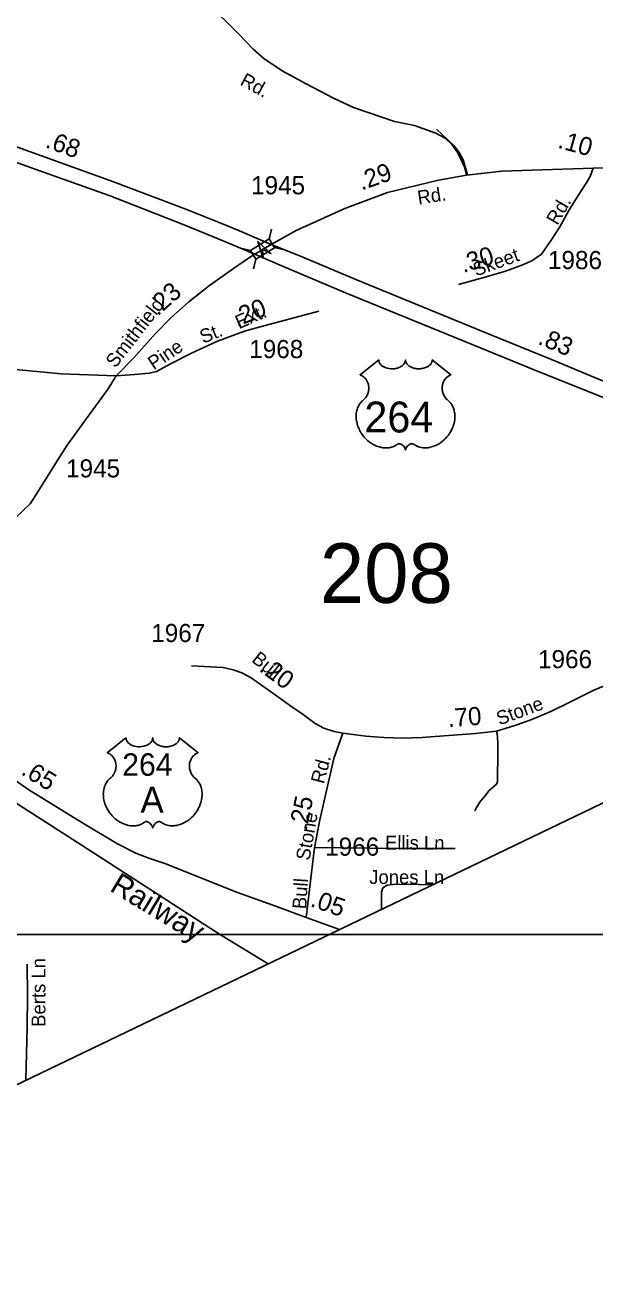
# Model space of a CAD drawing. Extents: x 2220236 to 2384410, y 720751 to 894131.
# Drawn here: x 2269113 to 2273033, y 733739 to 742418 of the extents above; entities that cross this region are included whole.
import ezdxf

# ---------------------------------------------------------------- set-up
doc = ezdxf.new("R2010")
doc.units = 0
doc.layers.add('Default', color=7, linetype='Continuous')

msp = doc.modelspace()

# ---------------------------------------------------------------- linework, layer by layer
at = {"layer": 'Default'}
for p, q in [((2270791.7, 740945.6), (2270807.6, 741012.7)), ((2270595.7, 740882.7), (2270662.8, 740866.7)), ((2270827.8, 740886.9), (2270894.9, 740870.9)), ((2270683.8, 740739.5), (2270699.8, 740806.6)), ((2271046.4, 736274.9), (2271275.2, 736191.5))]:
    msp.add_line(p, q, dxfattribs=at)
for points in [[(2259967.8, 744228.7), (2273241.2, 744228.7), (2273241.2, 736157.5), (2259967.8, 736157.5), (2259967.8, 744228.7)], [(2287877.3, 744178.1), (2270992.5, 736055.5), (2267562.4, 734406.2), (2264814.7, 733082.6), (2261891.5, 731668), (2260093.7, 730804.9), (2259694.1, 730607), (2256471.8, 729069.5), (2253954.3, 727878.4), (2253181.2, 727508), (2253077.8, 727457.1), (2253041.9, 727442.8), (2252977.9, 727424.3), (2252870.3, 727387.4), (2251762.7, 727085.8), (2250517.4, 726735.4), (2250148.3, 726626.2), (2248126.6, 726060.9)], [(2270359.5, 742577.5), (2270587.3, 742352.5), (2270681.3, 742253.4), (2270755.6, 742188.5), (2270881.2, 742102.8), (2271047, 742013.1), (2271234.5, 741916.5), (2271371.6, 741851.6), (2271473.6, 741815.9), (2271655.6, 741755.2), (2271791.3, 741726.7), (2271938.3, 741675.3), (2272004, 741641), (2272048.2, 741596.8), (2272089.6, 741538.2), (2272118.2, 741482.6), (2272136.7, 741439.7), (2272150.8, 741385.3)], [(2270806.4, 740908.3), (2270589.1, 741003.1), (2270458.5, 741055.9), (2270219.5, 741150.4), (2269722.1, 741339.5), (2269391.4, 741459.1), (2269060.7, 741578.6), (2268596.1, 741730.6), (2268135.3, 741873.4), (2267793.5, 741970.7), (2267604, 742023.2), (2267400.5, 742079.8)], [(2267378.4, 741969.9), (2267577.7, 741921.6), (2267771.2, 741870.2), (2268068.6, 741789.9), (2268371.5, 741695.4), (2268996.8, 741492.4), (2269341.4, 741370.1), (2269691.5, 741245), (2270188.9, 741050.3), (2270414, 740958.6), (2270536.3, 740908.5), (2270693, 740842.5)], [(2271943.4, 741702.6), (2272062.6, 741589.3), (2272100.8, 741541.1), (2272127.3, 741490.4), (2272156.9, 741388)], [(2273021.8, 741434), (2273001.1, 741376.9), (2272978.3, 741336.6), (2272919.7, 741245.8), (2272855.5, 741141.4), (2272791.3, 741028.9), (2272733.1, 740938.5), (2272665.2, 740841.8), (2272630.4, 740815.2), (2272599.1, 740795.3), (2272531.9, 740766.6), (2272418.5, 740725.5), (2272284.9, 740684.3), (2272095.5, 740632.6)], [(2272150.8, 741385.3), (2272394.4, 741414), (2273021.8, 741434)], [(2273021.8, 741434), (2273380.4, 741440.6), (2273631.3, 741436.6), (2274211.5, 741448.6), (2274329.9, 741452.6), (2274412.2, 741462.6), (2274478.5, 741470.6)], [(2270806.4, 740908.3), (2270977.9, 741004.1), (2271313.4, 741155.1), (2271606.3, 741265.9), (2271957.9, 741351), (2272150.8, 741385.3)], [(2270693, 740842.5), (2270806.4, 740908.3)], [(2274911.6, 739347.2), (2274725.6, 739402.9), (2274563.1, 739450.2), (2274093.4, 739601.7), (2273732.1, 739729.6), (2273179.1, 739929.8), (2272734.5, 740116.1), (2272306.5, 740291.3), (2271389.5, 740666.6), (2271008.7, 740827.9), (2270806.4, 740908.3)], [(2269738.5, 740004.7), (2269861.5, 740128.7), (2270009.1, 740295.7), (2270113.5, 740401.7), (2270238.7, 740512.6), (2270380.8, 740625), (2270546.1, 740742.3), (2270656.2, 740817.4), (2270693, 740842.5)], [(2270693, 740842.5), (2270883.7, 740758.4), (2271317.2, 740574.9), (2272250.9, 740194), (2272653.9, 740029.9), (2273120.8, 739843.6), (2273693.2, 739629.5), (2274054.5, 739510), (2274532.5, 739351.5), (2274706.2, 739300), (2274907.5, 739243.5)], [(2269738.5, 740004.7), (2269868, 740012.1), (2269966.2, 740022.1), (2270016, 740033.4), (2270113.5, 740086.2), (2270256.8, 740159.6), (2270436.1, 740242.7), (2270622.3, 740310.2), (2270704.2, 740334.3), (2271134.4, 740449.9)], [(2267291.5, 740385.7), (2267470.2, 740363.3), (2267748.2, 740298.9), (2268046.7, 740229.9), (2268289.9, 740175.3), (2268514.7, 740130.3), (2268726.6, 740091.7), (2268978.6, 740053.2), (2269359.8, 740017.8), (2269738.5, 740004.7)], [(2267999.4, 737873.4), (2268060.3, 737974), (2268080.3, 738004.1), (2268110.4, 738052.3), (2268176.9, 738132.9), (2268390.6, 738364.8), (2268573.1, 738556.4), (2268754.8, 738740.2), (2268941.1, 738929.7), (2269053.9, 739032.7), (2269147.1, 739121.6), (2269200.3, 739206.1), (2269332.9, 739418.3), (2269401.2, 739526.5), (2269553.5, 739735.9), (2269684.4, 739913.9), (2269715.8, 739968), (2269738.5, 740004.7)], [(2271298.3, 737542.9), (2271238.6, 737555), (2271168, 737577.8), (2271109.7, 737611.2), (2271026.5, 737673.2), (2270948.2, 737724.5), (2270834.4, 737808.5), (2270667.9, 737923.8), (2270605.2, 737959.4), (2270545.5, 737979.4), (2270475.7, 737995), (2270256.6, 738007.9)], [(2267999.4, 737873.4), (2268206.3, 737755.4), (2268447.8, 737605.7), (2268771.4, 737408.9), (2269139.4, 737152.8), (2269502.3, 736927.8), (2269748.5, 736782.5), (2269875.2, 736718.4), (2269963.4, 736682.8), (2270073.9, 736647.6), (2270575.4, 736447.2), (2270850, 736348.9), (2271046.4, 736274.9)], [(2274735.2, 737856), (2273876.1, 737912.7), (2273454.4, 737907.5), (2273349.1, 737903.2), (2273243.8, 737900.3), (2273181.2, 737893.2), (2273132.8, 737883.3), (2273025.3, 737840.8), (2272870.1, 737761.2), (2272730.8, 737692.1), (2272599.3, 737636.8), (2272496.7, 737601.3), (2272417, 737575.7), (2272357.2, 737557.9), (2272212, 737541.5), (2272058.3, 737530.1), (2271842, 737514.4), (2271709.6, 737510.2), (2271581.5, 737513), (2271456.3, 737523), (2271298.3, 737542.9)], [(2271298.3, 737542.9), (2271237.1, 737368.5), (2271140.4, 736947), (2271103.4, 736757.6), (2271046.4, 736274.9)], [(2272357.2, 737557.9), (2272362.9, 737522.3), (2272365.7, 737463.9), (2272365.7, 737388.4), (2272362.9, 737246), (2272364.3, 737209), (2272355.8, 737191.9), (2272337.3, 737175.5), (2272303.1, 737145.6), (2272277.5, 737112.9), (2272247.6, 737075.9), (2272220.6, 737037.4), (2272207.7, 737008.9)], [(2269005.6, 737091.2), (2269505.9, 736770.3), (2270458.4, 736155.8), (2270784.3, 735955.5)], [(2271103.4, 736757.6), (2271285.5, 736754), (2271689.7, 736749.8), (2272072.5, 736749.1)], [(2271917, 736500.3), (2271732.1, 736503.8), (2271642.1, 736501), (2271604.2, 736496.6), (2271574.5, 736478.4), (2271564.6, 736448.2), (2271565.2, 736386.4), (2271565.8, 736331.3)], [(2269127.6, 735952.9), (2269129.9, 735736.2), (2269127.6, 735519.5), (2269118.7, 735154.6)]]:
    msp.add_lwpolyline(points, dxfattribs=at)
for points in [[(2270662.8, 740866.7), (2270791.5, 740945.9), (2270828.5, 740885.8), (2270699.8, 740806.6)], [(2270750.5, 740811.2), (2270714.2, 740927.5), (2270803.8, 740844.9), (2270746.8, 740876)], [(2271546.4, 740113.3), (2271546.8, 740108), (2271548, 740101.7), (2271549, 740098.4), (2271552, 740092.2), (2271556.9, 740084.8), (2271563.7, 740077.6), (2271571.3, 740071.3), (2271576.5, 740068), (2271585.3, 740063.2), (2271595.2, 740059.1), (2271606.3, 740055.9), (2271617.6, 740053.6), (2271630, 740052.2), (2271642.2, 740052), (2271655.4, 740053), (2271670, 740055.8), (2271676.8, 740057.5), (2271684.3, 740060.1), (2271691.3, 740063), (2271699, 740067.1), (2271705.1, 740071.1), (2271709.9, 740074.6), (2271716.8, 740081.1), (2271722.2, 740087.9), (2271724.5, 740091.7), (2271726.5, 740095.3), (2271729.1, 740103.1), (2271729.9, 740106.5), (2271730.4, 740113.6), (2271730.9, 740107.6), (2271731.5, 740103.9), (2271732.5, 740100.2), (2271734, 740096.4), (2271736.7, 740090.9), (2271739.8, 740086.3), (2271745.5, 740079.6), (2271749.1, 740076.2), (2271752.3, 740073.6), (2271761.1, 740067.6), (2271771.3, 740062.4), (2271776.3, 740060.2), (2271781.5, 740058.4), (2271788, 740056.4), (2271794.8, 740054.8), (2271801.5, 740053.7), (2271808.3, 740052.7), (2271815.3, 740052.1), (2271821, 740052), (2271828, 740052.1), (2271834.4, 740052.4), (2271841, 740053.2), (2271848.3, 740054.4), (2271854.2, 740055.7), (2271861.9, 740057.8), (2271868.9, 740060.3), (2271875, 740062.9), (2271883, 740067.1), (2271889.5, 740071.1), (2271894.2, 740074.9), (2271899.8, 740080.1), (2271905.1, 740086.3), (2271908.2, 740090.7), (2271910.4, 740095.4), (2271912.5, 740100.2), (2271913.7, 740105.4), (2271914.4, 740109.9), (2271914.5, 740113.7), (2272043.1, 740011.3), (2272040, 740010.1), (2272033.1, 740006.7), (2272027.5, 740003.4), (2272018.7, 739997.2), (2272014.9, 739993.8), (2272011.1, 739990.2), (2272007.6, 739986.4), (2272004.5, 739982.8), (2272000.8, 739977.7), (2271997.4, 739972.5), (2271994.2, 739966.8), (2271991.8, 739961.9), (2271987.8, 739951.5), (2271985.9, 739945), (2271984.7, 739939.5), (2271983.2, 739928), (2271982.8, 739922.5), (2271982.8, 739917.1), (2271983.1, 739911.4), (2271983.6, 739905.9), (2271984.6, 739900.2), (2271985.5, 739895.2), (2271987.1, 739889.1), (2271989.4, 739881.9), (2271992.2, 739875), (2271998.1, 739863.8), (2272005.7, 739852.5), (2272011.1, 739846.1), (2272016.4, 739840.6), (2272024.3, 739833.9), (2272028.6, 739830.1), (2272033.5, 739825.2), (2272041.6, 739815.8), (2272044.9, 739811.4), (2272048.2, 739806.5), (2272051.2, 739801.4), (2272054.2, 739795.9), (2272056.7, 739791.1), (2272061.2, 739780.1), (2272064.5, 739769.4), (2272066, 739763.8), (2272068.4, 739751.2), (2272069.3, 739744.9), (2272070.3, 739732.6), (2272070.3, 739717.7), (2272069.2, 739703.6), (2272066.5, 739687.1), (2272064.3, 739677.2), (2272061, 739665.7), (2272057.7, 739655.8), (2272051.8, 739641.1), (2272046.6, 739630.5), (2272039.8, 739618), (2272035.2, 739610.5), (2272029.8, 739602.5), (2272023.1, 739593.2), (2272015.2, 739583.3), (2272005.7, 739572.9), (2271998, 739565.2), (2271988, 739556.3), (2271981.9, 739551.2), (2271973.2, 739544.7), (2271961.4, 739536.8), (2271949.7, 739530), (2271939.8, 739524.9), (2271930.9, 739521.1), (2271919.5, 739516.8), (2271900.6, 739511.6), (2271893.7, 739510.1), (2271885.5, 739508.9), (2271877.8, 739508.2), (2271870.3, 739507.7), (2271860.3, 739507.7), (2271850.4, 739508.5), (2271840.9, 739509.8), (2271831.1, 739511.9), (2271820.9, 739514.9), (2271811.6, 739518.6), (2271802.2, 739523.2), (2271786.3, 739533.2), (2271781.7, 739535.7), (2271779.1, 739536.3), (2271772.9, 739536.6), (2271767.2, 739535.4), (2271761.2, 739533.1), (2271757.7, 739531.2), (2271752.9, 739528.1), (2271749.3, 739525.2), (2271744.9, 739521), (2271741.8, 739517.5), (2271739.5, 739514.8), (2271735, 739507.7), (2271733.4, 739504.4), (2271731.8, 739500), (2271730.3, 739493.6), (2271728.3, 739501.7), (2271725.9, 739507), (2271723.2, 739511.6), (2271720.3, 739515.6), (2271715.9, 739520.8), (2271711.8, 739524.6), (2271707, 739528.6), (2271701.8, 739531.7), (2271697.7, 739533.8), (2271693.9, 739535.3), (2271689.2, 739536.4), (2271685.4, 739536.7), (2271682.3, 739536.6), (2271678, 739535.7), (2271672.2, 739531.5), (2271666.7, 739527.7), (2271660.7, 739524), (2271653.6, 739520.2), (2271648.3, 739517.7), (2271642.1, 739515.3), (2271634.8, 739512.9), (2271626.9, 739510.8), (2271618.8, 739509.2), (2271611.7, 739508.1), (2271604, 739507.4), (2271597.1, 739507.2), (2271589.9, 739507.2), (2271583.1, 739507.8), (2271575.3, 739508.5), (2271565.6, 739509.9), (2271557.5, 739511.7), (2271549, 739514), (2271540.3, 739516.7), (2271530.9, 739520.3), (2271519.2, 739525.4), (2271511.1, 739529.6), (2271498.3, 739537), (2271483.2, 739547.4), (2271471.9, 739556.6), (2271463.6, 739564.1), (2271451.3, 739576.5), (2271444.2, 739584.7), (2271432.9, 739599.3), (2271425.7, 739609.8), (2271421, 739617.6), (2271414.2, 739630), (2271410.4, 739637.9), (2271405.5, 739649.3), (2271401.7, 739659.7), (2271398.5, 739669.5), (2271396.8, 739675.9), (2271394.4, 739686.9), (2271392.9, 739694.7), (2271391.5, 739705.4), (2271390.7, 739716.7), (2271390.5, 739727.1), (2271390.8, 739735.8), (2271391.8, 739745.9), (2271393.5, 739756.6), (2271395.5, 739765.8), (2271397.4, 739772.4), (2271400.1, 739780.5), (2271403.7, 739789.4), (2271408, 739797.9), (2271412, 739805), (2271417.1, 739812.6), (2271422.1, 739819), (2271428.7, 739826.2), (2271435.5, 739832.7), (2271441.8, 739837.8), (2271449.3, 739845.1), (2271453.1, 739849.5), (2271457.8, 739855.6), (2271461.5, 739861.3), (2271464.5, 739866.4), (2271468.4, 739873.9), (2271470.7, 739879.6), (2271473.7, 739888.2), (2271475.2, 739894.3), (2271476.7, 739902.1), (2271477.7, 739909.5), (2271478.1, 739918.7), (2271477.8, 739926.3), (2271476.9, 739935.2), (2271475.2, 739943.7), (2271473.2, 739951.2), (2271470, 739959.7), (2271467.1, 739965.9), (2271462.1, 739974.3), (2271456.7, 739982.2), (2271451, 739988.5), (2271445.3, 739994.2), (2271439.8, 739998.5), (2271434.6, 740002.2), (2271428.1, 740006.2), (2271421.8, 740009.3), (2271417.8, 740010.9)], [(2269806.9, 737511.5), (2269807.2, 737506.2), (2269808.5, 737499.8), (2269809.5, 737496.6), (2269812.4, 737490.3), (2269817.3, 737483), (2269824.1, 737475.8), (2269831.8, 737469.5), (2269836.9, 737466.1), (2269845.7, 737461.4), (2269855.6, 737457.2), (2269866.7, 737454), (2269878, 737451.7), (2269890.4, 737450.4), (2269902.7, 737450.1), (2269915.9, 737451.1), (2269930.4, 737453.9), (2269937.2, 737455.7), (2269944.7, 737458.3), (2269951.7, 737461.2), (2269959.4, 737465.3), (2269965.5, 737469.2), (2269970.4, 737472.7), (2269977.2, 737479.3), (2269982.6, 737486), (2269984.9, 737489.8), (2269986.9, 737493.5), (2269989.6, 737501.2), (2269990.3, 737504.6), (2269990.9, 737511.7), (2269991.3, 737505.8), (2269991.9, 737502), (2269992.9, 737498.4), (2269994.4, 737494.5), (2269997.2, 737489.1), (2270000.2, 737484.5), (2270005.9, 737477.7), (2270009.5, 737474.4), (2270012.8, 737471.7), (2270021.5, 737465.7), (2270031.7, 737460.6), (2270036.7, 737458.4), (2270041.9, 737456.5), (2270048.4, 737454.6), (2270055.2, 737453), (2270061.9, 737451.8), (2270068.7, 737450.8), (2270075.7, 737450.3), (2270081.4, 737450.1), (2270088.4, 737450.2), (2270094.8, 737450.6), (2270101.4, 737451.4), (2270108.7, 737452.6), (2270114.6, 737453.9), (2270122.3, 737455.9), (2270129.3, 737458.4), (2270135.5, 737461.1), (2270143.4, 737465.3), (2270149.9, 737469.3), (2270154.6, 737473.1), (2270160.2, 737478.3), (2270165.5, 737484.4), (2270168.7, 737488.9), (2270170.9, 737493.5), (2270172.9, 737498.4), (2270174.2, 737503.6), (2270174.8, 737508.1), (2270174.9, 737511.9), (2270303.5, 737409.4), (2270300.5, 737408.3), (2270293.5, 737404.9), (2270287.9, 737401.6), (2270279.1, 737395.4), (2270275.3, 737391.9), (2270271.5, 737388.4), (2270268, 737384.6), (2270264.9, 737381), (2270261.2, 737375.8), (2270257.9, 737370.7), (2270254.6, 737365), (2270252.2, 737360), (2270248.3, 737349.7), (2270246.4, 737343.2), (2270245.1, 737337.6), (2270243.6, 737326.1), (2270243.2, 737320.7), (2270243.2, 737315.3), (2270243.5, 737309.6), (2270244.1, 737304.1), (2270245.1, 737298.4), (2270246, 737293.4), (2270247.6, 737287.2), (2270249.8, 737280.1), (2270252.7, 737273.2), (2270258.5, 737262), (2270266.1, 737250.6), (2270271.5, 737244.2), (2270276.8, 737238.8), (2270284.7, 737232.1), (2270289, 737228.3), (2270294, 737223.3), (2270302, 737214), (2270305.3, 737209.6), (2270308.6, 737204.6), (2270311.6, 737199.5), (2270314.7, 737194.1), (2270317.1, 737189.3), (2270321.6, 737178.3), (2270324.9, 737167.6), (2270326.4, 737161.9), (2270328.8, 737149.3), (2270329.7, 737143.1), (2270330.7, 737130.8), (2270330.8, 737115.9), (2270329.6, 737101.7), (2270327, 737085.3), (2270324.8, 737075.4), (2270321.4, 737063.9), (2270318.1, 737054), (2270312.2, 737039.3), (2270307, 737028.6), (2270300.3, 737016.2), (2270295.6, 737008.7), (2270290.2, 737000.6), (2270283.5, 736991.3), (2270275.6, 736981.5), (2270266.1, 736971), (2270258.4, 736963.4), (2270248.4, 736954.4), (2270242.3, 736949.4), (2270233.7, 736942.9), (2270221.8, 736935), (2270210.1, 736928.2), (2270200.2, 736923.1), (2270191.4, 736919.3), (2270180, 736915), (2270161, 736909.7), (2270154.1, 736908.3), (2270145.9, 736907.1), (2270138.2, 736906.3), (2270130.8, 736905.9), (2270120.7, 736905.9), (2270110.8, 736906.6), (2270101.4, 736908), (2270091.6, 736910), (2270081.3, 736913.1), (2270072, 736916.7), (2270062.6, 736921.4), (2270046.7, 736931.4), (2270042.1, 736933.8), (2270039.5, 736934.5), (2270033.4, 736934.8), (2270027.6, 736933.6), (2270021.7, 736931.2), (2270018.1, 736929.3), (2270013.3, 736926.2), (2270009.7, 736923.3), (2270005.3, 736919.2), (2270002.3, 736915.7), (2269999.9, 736912.9), (2269995.5, 736905.9), (2269993.9, 736902.5), (2269992.2, 736898.2), (2269990.7, 736891.8), (2269988.7, 736899.8), (2269986.3, 736905.2), (2269983.6, 736909.7), (2269980.8, 736913.8), (2269976.3, 736918.9), (2269972.3, 736922.8), (2269967.4, 736926.7), (2269962.2, 736929.9), (2269958.1, 736932), (2269954.3, 736933.4), (2269949.7, 736934.6), (2269945.9, 736934.9), (2269942.8, 736934.8), (2269938.5, 736933.8), (2269932.7, 736929.6), (2269927.1, 736925.8), (2269921.1, 736922.1), (2269914, 736918.3), (2269908.8, 736915.9), (2269902.5, 736913.5), (2269895.2, 736911), (2269887.3, 736909), (2269879.2, 736907.4), (2269872.1, 736906.2), (2269864.4, 736905.5), (2269857.5, 736905.3), (2269850.3, 736905.4), (2269843.5, 736905.9), (2269835.7, 736906.6), (2269826, 736908.1), (2269817.9, 736909.9), (2269809.4, 736912.2), (2269800.7, 736914.9), (2269791.4, 736918.5), (2269779.7, 736923.6), (2269771.5, 736927.7), (2269758.7, 736935.1), (2269743.7, 736945.5), (2269732.3, 736954.7), (2269724, 736962.2), (2269711.8, 736974.7), (2269704.6, 736982.8), (2269693.3, 736997.4), (2269686.1, 737008), (2269681.4, 737015.7), (2269674.6, 737028.2), (2269670.8, 737036), (2269666, 737047.4), (2269662.1, 737057.8), (2269658.9, 737067.7), (2269657.2, 737074), (2269654.8, 737085), (2269653.3, 737092.9), (2269651.9, 737103.6), (2269651.1, 737114.9), (2269650.9, 737125.3), (2269651.2, 737134), (2269652.2, 737144.1), (2269653.9, 737154.8), (2269655.9, 737164), (2269657.8, 737170.6), (2269660.5, 737178.6), (2269664.1, 737187.5), (2269668.4, 737196), (2269672.5, 737203.1), (2269677.6, 737210.7), (2269682.6, 737217.2), (2269689.1, 737224.3), (2269696, 737230.8), (2269702.2, 737235.9), (2269709.7, 737243.2), (2269713.6, 737247.6), (2269718.2, 737253.8), (2269721.9, 737259.5), (2269724.9, 737264.6), (2269728.8, 737272.1), (2269731.2, 737277.7), (2269734.1, 737286.4), (2269735.6, 737292.5), (2269737.1, 737300.3), (2269738.1, 737307.7), (2269738.5, 737316.9), (2269738.3, 737324.5), (2269737.3, 737333.4), (2269735.6, 737341.9), (2269733.6, 737349.3), (2269730.4, 737357.8), (2269727.5, 737364.1), (2269722.6, 737372.5), (2269717.1, 737380.3), (2269711.4, 737386.7), (2269705.7, 737392.4), (2269700.3, 737396.7), (2269695.1, 737400.4), (2269688.5, 737404.3), (2269682.2, 737407.4), (2269678.3, 737409)]]:
    msp.add_lwpolyline(points, close=True, dxfattribs=at)

# ---------------------------------------------------------------- texts
for s, height, rotation, p in [('Rd.', 95, 331.28375, (2270585.2, 742010.5)), ('.68', 125, 340.12312, (2269245.5, 741578.3)), ('.10', 125, 344.55282, (2272772.5, 741575.4)), ('.29', 125, 19.30865, (2271428, 741279.1)), ('Rd.', 95, 8.76955, (2271820.2, 741182.8)), ('Rd.', 95, 59.63431, (2272775.2, 741035.4)), ('.30', 125, 17.13931, (2272127.7, 740711.3)), ('Skeet', 95, 19.92146, (2272215.9, 740687)), ('.23', 125, 41.70209, (2270025, 740411.9)), ('Smithfield', 95, 52.21411, (2269733.8, 740052.2)), ('Ext.', 95, 24.00271, (2270584.8, 740323.9)), ('.20', 125, 21.85996, (2270569.5, 740339)), ('St.', 95, 21.85996, (2270337.5, 740223.8)), ('.83', 125, 337.26748, (2272634.7, 740225.7)), ('Pine', 95, 33.96991, (2269998, 740041)), ('Bull', 95, 321.19861, (2270665.7, 738040.6)), ('.20', 125, 323.17123, (2270716.6, 737977.1)), ('Stone', 95, 20.32784, (2272376.7, 737596.1)), ('.70', 125, 4.09254, (2272025.4, 737585.6)), ('.65', 125, 328.20291, (2269078.7, 737263.9)), ('Rd.', 95, 75.10465, (2271168.4, 737189.6)), ('.25', 125, 77.91909, (2271048.5, 736869.1)), ('Stone', 95, 79.95581, (2271069.3, 736662.9)), ('Ellis Ln', 95, 359.75225, (2271589, 736742.5)), ('Railway', 150, 328.84353, (2269687.6, 736462.3)), ('Bull', 95, 86.2271, (2271046.3, 736330.4)), ('.05', 125, 340.73171, (2271068.8, 736353.7)), ('Berts Ln', 95, 89.93636, (2269252.3, 735522.1))]:
    msp.add_text(s, height=height, rotation=rotation, dxfattribs=at).set_placement(p)
for s, height, p in [('1945', 125, (2270667.6, 741253.6)), ('1986', 125, (2272710.8, 740738.5)), ('1968', 125, (2270655.1, 740125.7)), ('264', 212.5, (2271447.6, 739614)), ('1945', 125, (2269394.5, 739304.1)), ('208', 410.1, (2271140.9, 738440.4)), ('1967', 125, (2269980.7, 738170.8)), ('1966', 125, (2272642.4, 737990.8)), ('264', 155, (2269781.2, 737250.2)), ('A', 180, (2269906.4, 736995.3)), ('1966', 125, (2271177.8, 736700.1)), ('Jones Ln', 95, (2271481.1, 736505.6))]:
    msp.add_text(s, height=height, dxfattribs=at).set_placement(p)

doc.saveas('drawing.dxf')
